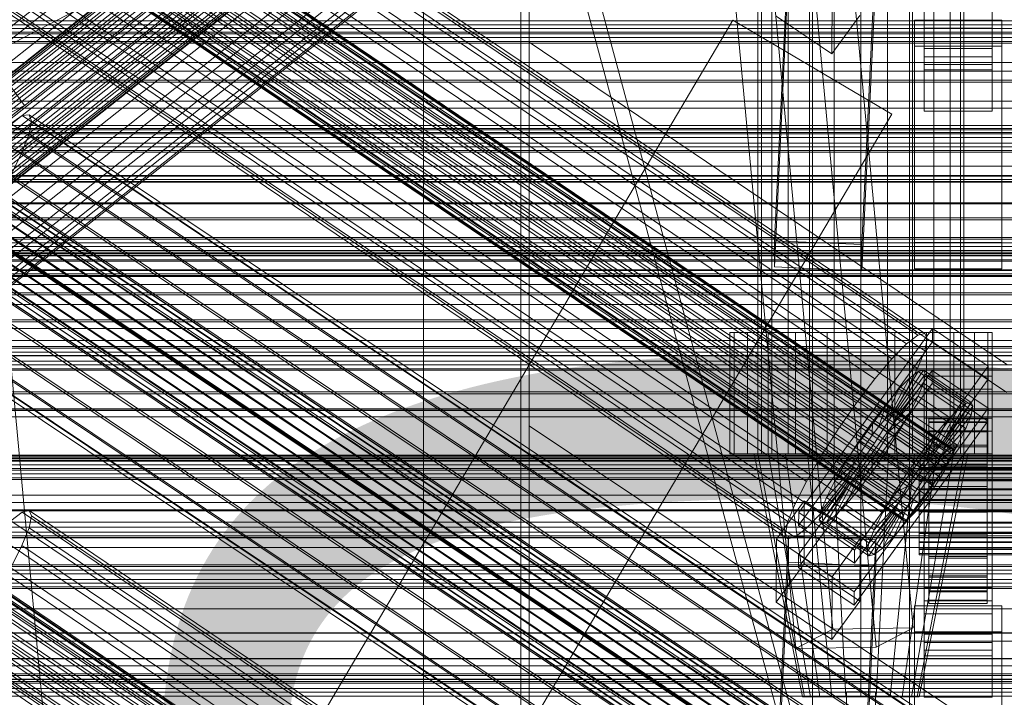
# Model space of a CAD drawing. Header units: millimetres. Extents: x -4738 to 65662, y -68080 to 6847.
# Tile 317 of 656: x -333 to -130, y -33640 to -33501. Entities that reach past the tile are written whole.
import ezdxf

# ---------------------------------------------------------------- set-up
doc = ezdxf.new("R2010")
doc.units = ezdxf.units.MM
for name, color, linetype, lineweight in [('COTAS_O', 1, 'Continuous', 0), ('COTAS_P', 1, 'Continuous', 0), ('frontal_briquetadora', 7, 'Continuous', 0), ('frontal_C01', 7, 'Continuous', 0), ('frontal_C01-mix', 7, 'Continuous', 0), ('frontal_C02', 7, 'Continuous', 0), ('frontal_C03', 7, 'Continuous', 0), ('frontal_C10', 7, 'Continuous', 0), ('frontal_dosificador', 7, 'Continuous', 0), ('frontal_mezcladora', 7, 'Continuous', 0), ('frontal_secador', 7, 'Continuous', 0), ('frontal_tolva', 7, 'Continuous', 0)]:
    doc.layers.add(name, color=color, linetype=linetype, lineweight=lineweight)
doc.dimstyles.new('R19_100', dxfattribs={"dimtxt": 250, "dimasz": 150, "dimexe": 150, "dimexo": 80, "dimgap": 100, "dimtad": 1, "dimtih": 1, "dimtoh": 1, "dimdsep": 46, "dimcen": 0.09, "dimadec": 0, "dimazin": 0, "dimtfac": 1, "dimtdec": 4, "dimtofl": 0, "dimtmove": 0, "dimatfit": 3, "dimfxl": 1, "dimtolj": 1, "dimtzin": 0, "dimarcsym": 0})

# ---------------------------------------------------------------- blocks, each defined once
blk = doc.blocks.new('DIM_R30_48')
at = {"layer": 'COTAS_O'}
for p, q in [((-1725, -33700), (-1575, -33655)), ((1725, -33700), (1575, -33655)), ((-1725, -34400), (-1725, -33700)), ((-1725, -33700), (1725, -33700)), ((-1725, -33700), (-1575, -33745)), ((1725, -33700), (1575, -33745)), ((1725, -34400), (1725, -33700))]:
    blk.add_line(p, q, dxfattribs=at)
blk.add_text('3450 O', height=250, dxfattribs=at).set_placement((0, -33600))
blk = doc.blocks.new('DIM_R30_49')
at = {"layer": 'COTAS_P'}
for p, q in [((-150, -32300), (550, -32300)), ((550, -32300), (505, -32450)), ((550, -34900), (550, -32300)), ((550, -32300), (595, -32450)), ((550, -34900), (505, -34750)), ((550, -34900), (595, -34750)), ((-150, -34900), (550, -34900))]:
    blk.add_line(p, q, dxfattribs=at)
blk.add_text('2600 P', height=250, rotation=90, dxfattribs=at).set_placement((450, -33600))
blk = doc.blocks.new('DIM_R30_51')
at = {"layer": 'COTAS_O'}
for p, q in [((-650, -33700), (50, -33700)), ((50, -33700), (5, -33850)), ((50, -34900), (50, -33700)), ((50, -33700), (95, -33850)), ((50, -34900), (5, -34750)), ((50, -34900), (95, -34750)), ((-650, -34900), (50, -34900))]:
    blk.add_line(p, q, dxfattribs=at)
blk.add_text('1200 O', height=250, rotation=90, dxfattribs=at).set_placement((-50, -34300))

msp = doc.modelspace()

# ---------------------------------------------------------------- linework, layer by layer
at = {"layer": 'frontal_briquetadora'}
for p, q in [((-170, -33670), (-305, -33170)), ((-167, -33670), (-302, -33170))]:
    msp.add_line(p, q, dxfattribs=at)
at = {"layer": 'frontal_C01'}
for p, q in [((-250, -33373.251), (-250, -35948.844)), ((-250, -35953.656), (-250, -33378.064)), ((-228.298, -33384.669), (-228.298, -33505.257)), ((-228.298, -33511.037), (-228.298, -33390.45)), ((-332.629, -33441.236), (-148.32, -33565.571)), ((-331.181, -33440.887), (-146.872, -33565.222)), ((-330.692, -33441.977), (-146.383, -33566.311)), ((-334.938, -33443.001), (-150.629, -33567.336)), ((-331.197, -33444.432), (-146.887, -33568.766)), ((-357.415, -33446.411), (-143.617, -33590.639)), ((-356.348, -33445.327), (-142.549, -33589.555)), ((-355.53, -33444.701), (-141.731, -33588.929)), ((-355.022, -33445.833), (-141.224, -33590.062)), ((-355.017, -33444.577), (-141.218, -33588.806)), ((-354.844, -33444.964), (-141.045, -33589.192)), ((-337.95, -33446.062), (-153.641, -33570.396)), ((-358.659, -33447.88), (-144.861, -33592.109)), ((-355.541, -33447.128), (-141.742, -33591.356)), ((-332.659, -33448.085), (-148.35, -33572.419)), ((-146.196, -33593.863), (-359.995, -33449.635)), ((-356.363, -33448.758), (-142.565, -33592.987)), ((-341.461, -33450.209), (-157.152, -33574.543)), ((-361.332, -33451.554), (-147.533, -33595.783)), ((-358.68, -33452.568), (-144.881, -33596.796)), ((-357.434, -33450.614), (-143.635, -33594.842)), ((-362.578, -33453.509), (-148.779, -33597.737)), ((-360.017, -33454.488), (-146.218, -33598.716)), ((-334.981, -33452.686), (-150.672, -33577.021)), ((-363.648, -33455.364), (-149.85, -33599.593)), ((-361.352, -33456.242), (-147.554, -33600.47)), ((-160.922, -33579.494), (-345.231, -33455.16)), ((-147, -33456.107), (-147, -33502.329)), ((-133, -33502.329), (-133, -33456.107)), ((-364.989, -33458.289), (-151.191, -33602.517)), ((-364.471, -33456.995), (-150.672, -33601.223)), ((-362.596, -33457.712), (-148.798, -33601.94)), ((-338.003, -33457.923), (-153.694, -33582.258)), ((-365.168, -33459.159), (-151.369, -33603.387)), ((-364.995, -33459.545), (-151.196, -33603.773)), ((-364.482, -33459.421), (-150.683, -33603.65)), ((-363.664, -33458.796), (-149.865, -33603.024)), ((-349.002, -33460.578), (-164.693, -33584.912)), ((-147, -33508.261), (-147, -33462.038)), ((-133, -33462.038), (-133, -33508.261)), ((-341.52, -33463.438), (-157.211, -33587.773)), ((-147, -33464.735), (-147, -33510.957)), ((-133, -33510.957), (-133, -33464.735)), ((-352.519, -33466.093), (-168.21, -33590.428)), ((-345.291, -33468.856), (-160.982, -33593.191)), ((-355.541, -33471.33), (-171.232, -33595.665)), ((-349.061, -33473.807), (-164.752, -33598.142)), ((-357.863, -33475.931), (-173.554, -33600.266)), ((-352.572, -33477.954), (-168.263, -33602.289)), ((-359.326, -33479.584), (-175.016, -33603.919)), ((-359.83, -33482.039), (-175.521, -33606.374)), ((-357.893, -33482.78), (-173.584, -33607.114)), ((-355.584, -33481.015), (-171.275, -33605.349)), ((-359.341, -33483.129), (-175.032, -33607.464)), ((-177.811, -33546.112), (-174.943, -33486.323)), ((-156.962, -33487.123), (-159.83, -33546.911)), ((-177.811, -33551.505), (-174.943, -33491.716)), ((-159.83, -33552.305), (-156.962, -33492.516)), ((-165.983, -33507.645), (-165.926, -33494.703)), ((-147, -33509.84), (-147, -33496.898)), ((-147, -33506.528), (-147, -33496.898)), ((-133, -33496.898), (-133, -33509.84)), ((-133, -33496.898), (-133, -33506.528)), ((-177.451, -33499.909), (-165.983, -33507.645)), ((-165.983, -33507.645), (-160.247, -33499.759)), ((-149, -33506.065), (-149, -33500.673)), ((-149, -33500.673), (-131, -33500.673)), ((-149, -33546.51), (-149, -33500.673)), ((-147, -33499.633), (-147, -33502.329)), ((-133, -33502.329), (-133, -33499.633)), ((-131, -33500.673), (-131, -33506.065)), ((-131, -33500.673), (-131, -33546.51)), ((-147, -33502.329), (-133, -33502.329)), ((-130, -33571.569), (-228.298, -33505.257)), ((-228.298, -33505.257), (-228.298, -33666.04)), ((-228.298, -33505.257), (-228.298, -33511.037)), ((-131, -33506.065), (-149, -33506.065)), ((-149, -33551.903), (-149, -33506.065)), ((-133, -33506.528), (-147, -33506.528)), ((-147, -33506.528), (-147, -33519.47)), ((-133, -33519.47), (-133, -33506.528)), ((-131, -33551.903), (-131, -33506.065)), ((-133, -33508.261), (-147, -33508.261)), ((-147, -33508.261), (-147, -33510.957)), ((-133, -33510.957), (-133, -33508.261)), ((-228.298, -33671.821), (-228.298, -33511.037)), ((-228.298, -33511.037), (-130, -33577.349)), ((-133, -33509.84), (-147, -33509.84)), ((-147, -33509.84), (-147, -33519.47)), ((-147, -33510.957), (-133, -33510.957)), ((-133, -33519.47), (-133, -33509.84)), ((-147, -33519.47), (-133, -33519.47)), ((-425, -33541.395), (425, -33541.395)), ((-159.83, -33546.911), (-177.811, -33546.112)), ((-177.811, -33546.112), (-177.811, -33551.505)), ((-159.83, -33552.305), (-159.83, -33546.911)), ((-131, -33546.51), (-149, -33546.51)), ((-149, -33546.51), (-149, -33551.903)), ((-131, -33551.903), (-131, -33546.51)), ((-177.811, -33551.505), (-159.83, -33552.305)), ((-149, -33551.903), (-131, -33551.903)), ((425, -33552.951), (-425, -33552.951)), ((425, -33555.092), (-425, -33555.092)), ((-172.809, -33602.054), (-145.277, -33564.2)), ((-150.629, -33567.336), (-148.32, -33565.571)), ((-148.32, -33565.571), (-146.872, -33565.222)), ((-146.872, -33565.222), (-146.383, -33566.311)), ((-145.289, -33566.896), (-145.277, -33564.2)), ((-145.277, -33564.2), (-133.809, -33571.936)), ((-425, -33566.647), (425, -33566.647)), ((-145.289, -33566.896), (-172.821, -33604.751)), ((-153.641, -33570.396), (-150.629, -33567.336)), ((-146.383, -33566.311), (-146.887, -33568.766)), ((-133.821, -33574.633), (-145.289, -33566.896)), ((-146.887, -33568.766), (-148.35, -33572.419)), ((-133.809, -33571.936), (-161.341, -33609.791)), ((-157.152, -33574.543), (-153.641, -33570.396)), ((-133.809, -33571.936), (-133.821, -33574.633)), ((-172.847, -33610.682), (-145.315, -33572.828)), ((-153.199, -33581.193), (-148.226, -33573.015)), ((-152.686, -33581.069), (-147.143, -33572.754)), ((-152.513, -33581.455), (-146.777, -33573.569)), ((-148.35, -33572.419), (-150.672, -33577.021)), ((-148.226, -33573.015), (-149.953, -33574.336)), ((-147.143, -33572.754), (-148.226, -33573.015)), ((-148.226, -33573.015), (-138.396, -33579.646)), ((-147.155, -33575.406), (-146.777, -33573.569)), ((-147.143, -33572.754), (-137.313, -33579.385)), ((-146.777, -33573.569), (-147.143, -33572.754)), ((-147, -33576.695), (-147, -33573.998)), ((-147, -33573.998), (-133, -33573.998)), ((-147, -33620.221), (-147, -33573.998)), ((-146.777, -33573.569), (-136.948, -33580.2)), ((-145.327, -33575.524), (-145.315, -33572.828)), ((-145.315, -33572.828), (-133.847, -33580.564)), ((-133, -33573.998), (-133, -33576.695)), ((-133, -33573.998), (-133, -33620.221)), ((-145.327, -33575.524), (-172.859, -33613.378)), ((-161.353, -33612.487), (-133.821, -33574.633)), ((-160.922, -33579.494), (-157.152, -33574.543)), ((-154.017, -33581.818), (-149.953, -33574.336)), ((-152.692, -33582.325), (-147.155, -33575.406)), ((-149.953, -33574.336), (-152.207, -33576.625)), ((-149.953, -33574.336), (-140.123, -33580.967)), ((-148.249, -33578.138), (-147.155, -33575.406)), ((-147.155, -33575.406), (-137.325, -33582.037)), ((-133.859, -33583.26), (-145.327, -33575.524)), ((-155.085, -33582.903), (-152.207, -33576.625)), ((-152.207, -33576.625), (-154.833, -33579.727)), ((-150.672, -33577.021), (-153.694, -33582.258)), ((-153.21, -33583.62), (-148.249, -33578.138)), ((-152.207, -33576.625), (-142.377, -33583.256)), ((-149.985, -33581.58), (-148.249, -33578.138)), ((-148.249, -33578.138), (-138.419, -33584.769)), ((-133, -33576.695), (-147, -33576.695)), ((-147, -33576.695), (-147, -33622.917)), ((-133, -33622.917), (-133, -33576.695)), ((-164.693, -33584.912), (-160.922, -33579.494)), ((-154.833, -33579.727), (-157.653, -33583.43)), ((-156.329, -33584.372), (-154.833, -33579.727)), ((-154.833, -33579.727), (-145.003, -33586.358)), ((-138.396, -33579.646), (-143.369, -33587.824)), ((-137.313, -33579.385), (-142.856, -33587.7)), ((-136.948, -33580.2), (-142.683, -33588.087)), ((-140.123, -33580.967), (-138.396, -33579.646)), ((-138.396, -33579.646), (-137.313, -33579.385)), ((-136.948, -33580.2), (-137.325, -33582.037)), ((-137.313, -33579.385), (-136.948, -33580.2)), ((-133.847, -33580.564), (-161.379, -33618.419)), ((-153.694, -33582.258), (-157.211, -33587.773)), ((-155.085, -33582.903), (-154.017, -33581.818)), ((-154.033, -33585.25), (-149.985, -33581.58)), ((-154.017, -33581.818), (-153.199, -33581.193)), ((-144.188, -33588.45), (-154.017, -33581.818)), ((-153.199, -33581.193), (-152.686, -33581.069)), ((-143.369, -33587.824), (-153.199, -33581.193)), ((-152.513, -33581.455), (-152.692, -33582.325)), ((-142.856, -33587.7), (-152.686, -33581.069)), ((-152.686, -33581.069), (-152.513, -33581.455)), ((-142.683, -33588.087), (-152.513, -33581.455)), ((-152.246, -33585.497), (-149.985, -33581.58)), ((-149.985, -33581.58), (-140.156, -33588.211)), ((-140.123, -33580.967), (-144.188, -33588.45)), ((-137.325, -33582.037), (-142.862, -33588.956)), ((-142.377, -33583.256), (-140.123, -33580.967)), ((-137.325, -33582.037), (-138.419, -33584.769)), ((-133.847, -33580.564), (-133.859, -33583.26)), ((-161.391, -33621.115), (-133.859, -33583.26)), ((-157.653, -33583.43), (-160.474, -33587.483)), ((-157.653, -33583.43), (-157.665, -33586.127)), ((-147.823, -33590.062), (-157.653, -33583.43)), ((-156.329, -33584.372), (-155.085, -33582.903)), ((-145.255, -33589.534), (-155.085, -33582.903)), ((-153.21, -33583.62), (-154.033, -33585.25)), ((-152.692, -33582.325), (-153.21, -33583.62)), ((-143.38, -33590.251), (-153.21, -33583.62)), ((-142.862, -33588.956), (-152.692, -33582.325)), ((-147, -33585.322), (-147, -33582.626)), ((-147, -33582.626), (-133, -33582.626)), ((-147, -33628.849), (-147, -33582.626)), ((-146, -33592.809), (-146, -33582.81)), ((-146, -33582.81), (-146, -33583.402)), ((-146, -33582.81), (-134, -33582.81)), ((-146, -33583.512), (-146, -33582.81)), ((-146, -33593.09), (-146, -33583.402)), ((-146, -33583.402), (-146, -33585.249)), ((-146, -33583.402), (-134, -33583.402)), ((-146, -33593.142), (-146, -33583.512)), ((-146, -33583.512), (-134, -33583.512)), ((-146, -33585.462), (-146, -33583.512)), ((-142.377, -33583.256), (-145.255, -33589.534)), ((-145.003, -33586.358), (-142.377, -33583.256)), ((-134, -33583.402), (-134, -33582.81)), ((-134, -33582.81), (-134, -33592.809)), ((-134, -33582.81), (-134, -33583.512)), ((-134, -33585.249), (-134, -33583.402)), ((-134, -33583.402), (-134, -33593.09)), ((-134, -33583.512), (-134, -33593.142)), ((-134, -33583.512), (-134, -33585.462)), ((-133, -33582.626), (-133, -33585.322)), ((-133, -33582.626), (-133, -33628.849)), ((-168.21, -33590.428), (-164.693, -33584.912)), ((-159.001, -33588.046), (-157.665, -33586.127)), ((-157.665, -33586.127), (-156.329, -33584.372)), ((-157.665, -33586.127), (-147.835, -33592.758)), ((-146.499, -33591.003), (-156.329, -33584.372)), ((-154.033, -33585.25), (-155.103, -33587.106)), ((-155.103, -33587.106), (-152.246, -33585.497)), ((-154.877, -33589.623), (-152.246, -33585.497)), ((-144.203, -33591.881), (-154.033, -33585.25)), ((-152.246, -33585.497), (-142.416, -33592.129)), ((-147.823, -33590.062), (-145.003, -33586.358)), ((-133, -33585.322), (-147, -33585.322)), ((-147, -33585.322), (-147, -33631.545)), ((-145.003, -33586.358), (-146.499, -33591.003)), ((-146, -33593.965), (-146, -33585.249)), ((-146, -33585.249), (-146, -33588.224)), ((-146, -33585.249), (-134, -33585.249)), ((-146, -33594.065), (-146, -33585.462)), ((-146, -33585.462), (-134, -33585.462)), ((-146, -33588.525), (-146, -33585.462)), ((-138.419, -33584.769), (-143.38, -33590.251)), ((-138.419, -33584.769), (-140.156, -33588.211)), ((-134, -33588.224), (-134, -33585.249)), ((-134, -33585.249), (-134, -33593.965)), ((-134, -33585.462), (-134, -33594.065)), ((-134, -33585.462), (-134, -33588.525)), ((-133, -33631.545), (-133, -33585.322)), ((-160.474, -33587.483), (-163.105, -33591.609)), ((-157.211, -33587.773), (-160.982, -33593.191)), ((-159.001, -33588.046), (-160.474, -33587.483)), ((-160.474, -33587.483), (-150.644, -33594.114)), ((-160.247, -33590.001), (-159.001, -33588.046)), ((-149.171, -33594.677), (-159.001, -33588.046)), ((-155.103, -33587.106), (-156.35, -33589.06)), ((-145.274, -33593.737), (-155.103, -33587.106)), ((-146, -33595.374), (-146, -33588.224)), ((-146, -33588.224), (-146, -33592.125)), ((-146, -33588.224), (-134, -33588.224)), ((-140.156, -33588.211), (-144.203, -33591.881)), ((-143.369, -33587.824), (-144.188, -33588.45)), ((-142.856, -33587.7), (-143.369, -33587.824)), ((-142.862, -33588.956), (-142.683, -33588.087)), ((-142.683, -33588.087), (-142.856, -33587.7)), ((-140.156, -33588.211), (-142.416, -33592.129)), ((-134, -33592.125), (-134, -33588.224)), ((-134, -33588.224), (-134, -33595.374)), ((-160.247, -33590.001), (-163.105, -33591.609)), ((-161.318, -33591.856), (-160.247, -33590.001)), ((-150.417, -33596.632), (-160.247, -33590.001)), ((-157.698, -33593.676), (-154.877, -33589.623)), ((-156.35, -33589.06), (-157.686, -33590.98)), ((-156.35, -33589.06), (-154.877, -33589.623)), ((-146.52, -33595.691), (-156.35, -33589.06)), ((-154.877, -33589.623), (-145.047, -33596.254)), ((-150.644, -33594.114), (-147.823, -33590.062)), ((-147.835, -33592.758), (-147.823, -33590.062)), ((-145.255, -33589.534), (-146.499, -33591.003)), ((-146, -33595.516), (-146, -33588.525)), ((-146, -33588.525), (-134, -33588.525)), ((-146, -33592.493), (-146, -33588.525)), ((-144.188, -33588.45), (-145.255, -33589.534)), ((-144.203, -33591.881), (-143.38, -33590.251)), ((-143.617, -33590.639), (-142.549, -33589.555)), ((-143.38, -33590.251), (-142.862, -33588.956)), ((-142.549, -33589.555), (-141.731, -33588.929)), ((-141.224, -33590.062), (-141.742, -33591.356)), ((-141.731, -33588.929), (-141.218, -33588.806)), ((-141.045, -33589.192), (-141.224, -33590.062)), ((-141.218, -33588.806), (-141.045, -33589.192)), ((-134, -33588.525), (-134, -33595.516)), ((-134, -33588.525), (-134, -33592.493)), ((-171.232, -33595.665), (-168.21, -33590.428)), ((-163.105, -33591.609), (-165.365, -33595.526)), ((-161.318, -33591.856), (-165.365, -33595.526)), ((-163.105, -33591.609), (-153.275, -33598.24)), ((-162.14, -33593.487), (-161.318, -33591.856)), ((-151.488, -33598.487), (-161.318, -33591.856)), ((-157.686, -33590.98), (-159.022, -33592.734)), ((-157.686, -33590.98), (-157.698, -33593.676)), ((-147.856, -33597.611), (-157.686, -33590.98)), ((-146.499, -33591.003), (-147.835, -33592.758)), ((-146.196, -33593.863), (-144.861, -33592.109)), ((-146, -33597.222), (-146, -33592.125)), ((-146, -33592.125), (-146, -33596.686)), ((-146, -33592.125), (-134, -33592.125)), ((-145.274, -33593.737), (-144.203, -33591.881)), ((-142.416, -33592.129), (-145.274, -33593.737)), ((-142.416, -33592.129), (-145.047, -33596.254)), ((-144.861, -33592.109), (-143.617, -33590.639)), ((-141.742, -33591.356), (-142.565, -33592.987)), ((-134, -33596.686), (-134, -33592.125)), ((-134, -33592.125), (-134, -33597.222)), ((-162.14, -33593.487), (-167.102, -33598.968)), ((-160.982, -33593.191), (-164.752, -33598.142)), ((-160.266, -33594.203), (-163.144, -33600.482)), ((-162.659, -33594.781), (-162.14, -33593.487)), ((-152.311, -33600.118), (-162.14, -33593.487)), ((-160.266, -33594.203), (-161.333, -33595.288)), ((-159.022, -33592.734), (-160.518, -33597.379)), ((-160.518, -33597.379), (-157.698, -33593.676)), ((-159.022, -33592.734), (-160.266, -33594.203)), ((-150.436, -33600.835), (-160.266, -33594.203)), ((-149.192, -33599.365), (-159.022, -33592.734)), ((-157.698, -33593.676), (-147.868, -33600.307)), ((-153.275, -33598.24), (-150.644, -33594.114)), ((-150.644, -33594.114), (-149.171, -33594.677)), ((-147.835, -33592.758), (-149.171, -33594.677)), ((-148, -33593.142), (-148, -33592.809)), ((-148, -33592.809), (-148, -33593.09)), ((-148, -33592.809), (148, -33592.809)), ((-148, -33593.09), (-148, -33593.965)), ((-148, -33593.09), (148, -33593.09)), ((-148, -33594.065), (-148, -33593.142)), ((-148, -33593.142), (148, -33593.142)), ((-148, -33593.965), (-148, -33595.374)), ((-148, -33593.965), (148, -33593.965)), ((-148, -33595.516), (-148, -33594.065)), ((-148, -33594.065), (148, -33594.065)), ((-147.533, -33595.783), (-146.196, -33593.863)), ((-146.52, -33595.691), (-145.274, -33593.737)), ((-146, -33597.396), (-146, -33592.493)), ((-146, -33592.493), (-134, -33592.493)), ((-146, -33597.097), (-146, -33592.493)), ((-146, -33593.09), (-146, -33592.809)), ((-134, -33592.809), (-146, -33592.809)), ((-146, -33592.809), (-146, -33593.142)), ((-146, -33593.965), (-146, -33593.09)), ((-134, -33593.09), (-146, -33593.09)), ((-134, -33593.142), (-146, -33593.142)), ((-146, -33593.142), (-146, -33594.065)), ((-146, -33595.374), (-146, -33593.965)), ((-134, -33593.965), (-146, -33593.965)), ((-134, -33594.065), (-146, -33594.065)), ((-146, -33594.065), (-146, -33595.516)), ((-142.565, -33592.987), (-143.635, -33594.842)), ((-134, -33592.493), (-134, -33597.396)), ((-134, -33592.493), (-134, -33597.097)), ((-134, -33592.809), (-134, -33593.09)), ((-134, -33593.142), (-134, -33592.809)), ((-134, -33593.09), (-134, -33593.965)), ((-134, -33594.065), (-134, -33593.142)), ((-134, -33593.965), (-134, -33595.374)), ((-134, -33595.516), (-134, -33594.065)), ((-173.554, -33600.266), (-171.232, -33595.665)), ((-162.837, -33595.651), (-168.573, -33603.537)), ((-162.664, -33596.037), (-168.208, -33604.352)), ((-162.659, -33594.781), (-168.196, -33601.701)), ((-162.151, -33595.913), (-167.125, -33604.091)), ((-165.365, -33595.526), (-167.102, -33598.968)), ((-161.333, -33595.288), (-165.397, -33602.771)), ((-165.365, -33595.526), (-155.535, -33602.157)), ((-162.837, -33595.651), (-162.659, -33594.781)), ((-162.664, -33596.037), (-162.837, -33595.651)), ((-153.008, -33602.282), (-162.837, -33595.651)), ((-162.151, -33595.913), (-162.664, -33596.037)), ((-152.835, -33602.668), (-162.664, -33596.037)), ((-152.829, -33601.412), (-162.659, -33594.781)), ((-161.333, -33595.288), (-162.151, -33595.913)), ((-152.321, -33602.544), (-162.151, -33595.913)), ((-151.503, -33601.919), (-161.333, -33595.288)), ((-149.171, -33594.677), (-150.417, -33596.632)), ((-148.779, -33597.737), (-147.533, -33595.783)), ((-148, -33595.374), (-148, -33597.222)), ((-148, -33595.374), (148, -33595.374)), ((-148, -33597.396), (-148, -33595.516)), ((-148, -33595.516), (148, -33595.516)), ((-145.047, -33596.254), (-147.868, -33600.307)), ((-147.856, -33597.611), (-146.52, -33595.691)), ((-145.047, -33596.254), (-146.52, -33595.691)), ((-146, -33597.222), (-146, -33595.374)), ((-134, -33595.374), (-146, -33595.374)), ((-134, -33595.516), (-146, -33595.516)), ((-146, -33595.516), (-146, -33597.396)), ((-143.635, -33594.842), (-144.881, -33596.796)), ((-134, -33595.374), (-134, -33597.222)), ((-134, -33597.396), (-134, -33595.516)), ((-450, -33598.471), (450, -33598.471)), ((-164.752, -33598.142), (-168.263, -33602.289)), ((-163.144, -33600.482), (-160.518, -33597.379)), ((-160.518, -33597.379), (-150.688, -33604.011)), ((-155.535, -33602.157), (-153.275, -33598.24)), ((-155.535, -33602.157), (-151.488, -33598.487)), ((-153.275, -33598.24), (-150.417, -33596.632)), ((-151.488, -33598.487), (-152.311, -33600.118)), ((-150.417, -33596.632), (-151.488, -33598.487)), ((-149.85, -33599.593), (-148.779, -33597.737)), ((-149.192, -33599.365), (-147.856, -33597.611)), ((-148, -33597.222), (-148, -33599.382)), ((-148, -33597.222), (148, -33597.222)), ((-148, -33599.577), (-148, -33597.396)), ((-148, -33597.396), (148, -33597.396)), ((-147.868, -33600.307), (-147.856, -33597.611)), ((-144.881, -33596.796), (-146.218, -33598.716)), ((-146, -33596.686), (-146, -33599.382)), ((-134, -33596.686), (-146, -33596.686)), ((-146, -33596.686), (-146, -33601.596)), ((-146, -33599.577), (-146, -33597.097)), ((-146, -33597.097), (-134, -33597.097)), ((-146, -33602.021), (-146, -33597.097)), ((-146, -33599.382), (-146, -33597.222)), ((-134, -33597.222), (-146, -33597.222)), ((-134, -33597.396), (-146, -33597.396)), ((-146, -33597.396), (-146, -33599.577)), ((-134, -33599.382), (-134, -33596.686)), ((-134, -33601.596), (-134, -33596.686)), ((-134, -33597.097), (-134, -33599.577)), ((-134, -33597.097), (-134, -33602.021)), ((-134, -33597.222), (-134, -33599.382)), ((-134, -33599.577), (-134, -33597.396)), ((-177.394, -33607.555), (-171.658, -33599.668)), ((-175.016, -33603.919), (-173.554, -33600.266)), ((-171.715, -33612.61), (-171.658, -33599.668)), ((-171.658, -33599.668), (-160.19, -33607.405)), ((-167.102, -33598.968), (-168.196, -33601.701)), ((-167.102, -33598.968), (-157.272, -33605.6)), ((-165.397, -33602.771), (-163.144, -33600.482)), ((-163.144, -33600.482), (-153.314, -33607.113)), ((-157.272, -33605.6), (-152.311, -33600.118)), ((-152.311, -33600.118), (-152.829, -33601.412)), ((-150.688, -33604.011), (-149.192, -33599.365)), ((-147.868, -33600.307), (-150.688, -33604.011)), ((-150.672, -33601.223), (-149.85, -33599.593)), ((-150.436, -33600.835), (-149.192, -33599.365)), ((-147.554, -33600.47), (-148.798, -33601.94)), ((-148, -33599.382), (-148, -33601.708)), ((148, -33599.382), (-148, -33599.382)), ((-148, -33601.909), (-148, -33599.577)), ((-148, -33599.577), (148, -33599.577)), ((-146.218, -33598.716), (-147.554, -33600.47)), ((-146, -33599.382), (-134, -33599.382)), ((-146, -33601.708), (-146, -33599.382)), ((-134, -33599.577), (-146, -33599.577)), ((-146, -33599.577), (-146, -33601.909)), ((-134, -33599.382), (-134, -33601.708)), ((-134, -33601.909), (-134, -33599.577)), ((-332.629, -33602.02), (-334.938, -33603.785)), ((-331.181, -33601.67), (-332.629, -33602.02)), ((-332.629, -33602.02), (-148.32, -33726.355)), ((-330.692, -33602.76), (-331.181, -33601.67)), ((-331.181, -33601.67), (-146.872, -33726.005)), ((-172.809, -33602.054), (-172.821, -33604.751)), ((-161.341, -33609.791), (-172.809, -33602.054)), ((-168.263, -33602.289), (-171.275, -33605.349)), ((-168.196, -33601.701), (-168.573, -33603.537)), ((-168.196, -33601.701), (-158.366, -33608.332)), ((-158.743, -33610.168), (-153.008, -33602.282)), ((-158.366, -33608.332), (-152.829, -33601.412)), ((-157.295, -33610.722), (-152.321, -33602.544)), ((-157.272, -33605.6), (-155.535, -33602.157)), ((-155.567, -33609.402), (-151.503, -33601.919)), ((-153.314, -33607.113), (-150.436, -33600.835)), ((-152.829, -33601.412), (-153.008, -33602.282)), ((-153.008, -33602.282), (-152.835, -33602.668)), ((-152.835, -33602.668), (-152.321, -33602.544)), ((-152.321, -33602.544), (-151.503, -33601.919)), ((-151.503, -33601.919), (-150.436, -33600.835)), ((-151.369, -33603.387), (-151.191, -33602.517)), ((-151.191, -33602.517), (-150.672, -33601.223)), ((-148.798, -33601.94), (-149.865, -33603.024)), ((-148, -33601.708), (-148, -33604.041)), ((-148, -33601.708), (148, -33601.708)), ((-148, -33604.235), (-148, -33601.909)), ((-148, -33601.909), (148, -33601.909)), ((-146, -33601.708), (-146, -33601.596)), ((-146, -33601.596), (-146, -33606.52)), ((-146, -33601.596), (-134, -33601.596)), ((-146, -33604.041), (-146, -33601.708)), ((-134, -33601.708), (-146, -33601.708)), ((-146, -33601.909), (-146, -33602.021)), ((-134, -33601.909), (-146, -33601.909)), ((-146, -33601.909), (-146, -33604.235)), ((-146, -33602.021), (-134, -33602.021)), ((-146, -33606.931), (-146, -33602.021)), ((-134, -33606.52), (-134, -33601.596)), ((-134, -33601.596), (-134, -33601.708)), ((-134, -33601.708), (-134, -33604.041)), ((-134, -33602.021), (-134, -33601.909)), ((-134, -33604.235), (-134, -33601.909)), ((-134, -33602.021), (-134, -33606.931)), ((-334.938, -33603.785), (-150.629, -33728.12)), ((-331.197, -33605.215), (-330.692, -33602.76)), ((-330.692, -33602.76), (-146.383, -33727.095)), ((-175.521, -33606.374), (-175.016, -33603.919)), ((-168.573, -33603.537), (-168.208, -33604.352)), ((-168.573, -33603.537), (-158.743, -33610.168)), ((-168.208, -33604.352), (-167.125, -33604.091)), ((-168.208, -33604.352), (-158.378, -33610.984)), ((-167.125, -33604.091), (-165.397, -33602.771)), ((-167.125, -33604.091), (-157.295, -33610.722)), ((-165.397, -33602.771), (-155.567, -33609.402)), ((-158.378, -33610.984), (-152.835, -33602.668)), ((-150.688, -33604.011), (-153.314, -33607.113)), ((-151.196, -33603.773), (-151.369, -33603.387)), ((-150.683, -33603.65), (-151.196, -33603.773)), ((-149.865, -33603.024), (-150.683, -33603.65)), ((-148, -33604.041), (-148, -33606.221)), ((-148, -33604.041), (148, -33604.041)), ((-148, -33606.396), (-148, -33604.235)), ((-148, -33604.235), (148, -33604.235)), ((-146, -33606.221), (-146, -33604.041)), ((-146, -33604.041), (-146, -33606.52)), ((-134, -33604.041), (-146, -33604.041)), ((-146, -33604.235), (-146, -33606.931)), ((-134, -33604.235), (-146, -33604.235)), ((-146, -33604.235), (-146, -33606.396)), ((-134, -33606.52), (-134, -33604.041)), ((-134, -33604.041), (-134, -33606.221)), ((-134, -33606.931), (-134, -33604.235)), ((-134, -33606.396), (-134, -33604.235)), ((-356.348, -33606.11), (-142.549, -33750.338)), ((-355.53, -33605.485), (-141.731, -33749.713)), ((-355.022, -33606.617), (-141.224, -33750.845)), ((-355.017, -33605.361), (-141.218, -33749.589)), ((-354.844, -33605.747), (-141.045, -33749.975)), ((-332.659, -33608.868), (-331.197, -33605.215)), ((-331.197, -33605.215), (-146.887, -33729.55)), ((-175.032, -33607.464), (-175.521, -33606.374)), ((-171.275, -33605.349), (-173.584, -33607.114)), ((-172.821, -33604.751), (-161.353, -33612.487)), ((-158.366, -33608.332), (-157.272, -33605.6)), ((-148, -33606.221), (-148, -33608.101)), ((-148, -33606.221), (148, -33606.221)), ((-148, -33608.243), (-148, -33606.396)), ((-148, -33606.396), (148, -33606.396)), ((-146, -33608.101), (-146, -33606.221)), ((-146, -33606.221), (-146, -33611.124)), ((-134, -33606.221), (-146, -33606.221)), ((-146, -33606.396), (-146, -33611.492)), ((-134, -33606.396), (-146, -33606.396)), ((-146, -33606.396), (-146, -33608.243)), ((-146, -33606.52), (-146, -33611.124)), ((-146, -33606.52), (-134, -33606.52)), ((-134, -33611.124), (-134, -33606.221)), ((-134, -33606.221), (-134, -33608.101)), ((-134, -33611.492), (-134, -33606.396)), ((-134, -33608.243), (-134, -33606.396)), ((-134, -33611.124), (-134, -33606.52)), ((-357.415, -33607.194), (-143.617, -33751.423)), ((-355.541, -33607.911), (-141.742, -33752.14)), ((-337.95, -33606.845), (-153.641, -33731.18)), ((-177.811, -33666.699), (-174.943, -33606.911)), ((-177.394, -33607.555), (-177.451, -33620.496)), ((-165.926, -33615.291), (-177.394, -33607.555)), ((-173.584, -33607.114), (-175.032, -33607.464)), ((-174.943, -33612.304), (-174.943, -33606.911)), ((-174.943, -33606.911), (-156.962, -33607.71)), ((-160.19, -33607.405), (-165.926, -33615.291)), ((-160.19, -33607.405), (-160.247, -33620.346)), ((-156.962, -33607.71), (-159.83, -33667.499)), ((-158.743, -33610.168), (-158.366, -33608.332)), ((-156.962, -33607.71), (-156.962, -33613.104)), ((-153.314, -33607.113), (-155.567, -33609.402)), ((-148, -33608.101), (-148, -33609.552)), ((-148, -33608.101), (148, -33608.101)), ((-148, -33609.653), (-148, -33608.243)), ((-148, -33608.243), (148, -33608.243)), ((-146, -33606.931), (-134, -33606.931)), ((-146, -33611.492), (-146, -33606.931)), ((-146, -33609.552), (-146, -33608.101)), ((-146, -33608.101), (-146, -33615.092)), ((-134, -33608.101), (-146, -33608.101)), ((-146, -33608.243), (-146, -33615.393)), ((-134, -33608.243), (-146, -33608.243)), ((-146, -33608.243), (-146, -33609.653)), ((-134, -33606.931), (-134, -33611.492)), ((-134, -33615.092), (-134, -33608.101)), ((-134, -33608.101), (-134, -33609.552)), ((-134, -33615.393), (-134, -33608.243)), ((-134, -33609.653), (-134, -33608.243)), ((450, -33609.256), (-450, -33609.256)), ((-146.196, -33754.647), (-359.995, -33610.418)), ((-358.659, -33608.664), (-144.861, -33752.892)), ((-356.363, -33609.542), (-142.565, -33753.77)), ((-334.981, -33613.47), (-332.659, -33608.868)), ((-332.659, -33608.868), (-148.35, -33733.203)), ((-161.353, -33612.487), (-161.341, -33609.791)), ((-158.378, -33610.984), (-158.743, -33610.168)), ((-155.567, -33609.402), (-157.295, -33610.722)), ((-148, -33609.552), (-148, -33610.475)), ((-148, -33609.552), (148, -33609.552)), ((-148, -33610.527), (-148, -33609.653)), ((-148, -33609.653), (148, -33609.653)), ((-148, -33610.475), (-148, -33610.808)), ((-148, -33610.475), (148, -33610.475)), ((-148, -33610.808), (-148, -33610.527)), ((-148, -33610.527), (148, -33610.527)), ((-146, -33610.475), (-146, -33609.552)), ((-146, -33609.552), (-146, -33618.156)), ((-134, -33609.552), (-146, -33609.552)), ((-146, -33609.653), (-146, -33618.368)), ((-134, -33609.653), (-146, -33609.653)), ((-146, -33609.653), (-146, -33610.527)), ((-146, -33610.808), (-146, -33610.475)), ((-146, -33610.475), (-146, -33620.105)), ((-134, -33610.475), (-146, -33610.475)), ((-146, -33610.527), (-146, -33620.215)), ((-134, -33610.527), (-146, -33610.527)), ((-146, -33610.527), (-146, -33610.808)), ((-134, -33618.156), (-134, -33609.552)), ((-134, -33609.552), (-134, -33610.475)), ((-134, -33618.368), (-134, -33609.653)), ((-134, -33610.527), (-134, -33609.653)), ((-134, -33620.105), (-134, -33610.475)), ((-134, -33610.475), (-134, -33610.808)), ((-134, -33620.215), (-134, -33610.527)), ((-134, -33610.808), (-134, -33610.527)), ((-361.332, -33612.338), (-147.533, -33756.566)), ((-357.434, -33611.397), (-143.635, -33755.626)), ((-341.461, -33610.992), (-157.152, -33735.327)), ((-177.811, -33672.093), (-174.943, -33612.304)), ((-171.715, -33612.61), (-177.451, -33620.496)), ((-156.962, -33613.104), (-174.943, -33612.304)), ((-172.847, -33610.682), (-172.859, -33613.378)), ((-161.379, -33618.419), (-172.847, -33610.682)), ((-160.247, -33620.346), (-171.715, -33612.61)), ((-157.295, -33610.722), (-158.378, -33610.984)), ((-148, -33610.808), (148, -33610.808)), ((-146, -33610.808), (-146, -33620.807)), ((-134, -33610.808), (-146, -33610.808)), ((-146, -33611.124), (-146, -33615.092)), ((-146, -33611.124), (-134, -33611.124)), ((-146, -33611.492), (-134, -33611.492)), ((-146, -33615.393), (-146, -33611.492)), ((-134, -33620.807), (-134, -33610.808)), ((-134, -33615.092), (-134, -33611.124)), ((-134, -33611.492), (-134, -33615.393)), ((-362.578, -33614.292), (-148.779, -33758.52)), ((-358.68, -33613.352), (-144.881, -33757.58)), ((-334.981, -33613.47), (-150.672, -33737.804)), ((-172.859, -33613.378), (-161.391, -33621.115)), ((-159.83, -33672.892), (-156.962, -33613.104)), ((-363.648, -33616.148), (-149.85, -33760.376)), ((-360.017, -33615.271), (-146.218, -33759.5)), ((-160.922, -33740.278), (-345.231, -33615.943)), ((-165.983, -33628.233), (-165.926, -33615.291)), ((-146, -33615.092), (-146, -33618.156)), ((-146, -33615.092), (-134, -33615.092)), ((-146, -33615.393), (-134, -33615.393)), ((-146, -33618.368), (-146, -33615.393)), ((-134, -33618.156), (-134, -33615.092)), ((-134, -33615.393), (-134, -33618.368)), ((-364.471, -33617.778), (-150.672, -33762.007)), ((-362.596, -33618.495), (-148.798, -33762.723)), ((-361.352, -33617.026), (-147.554, -33761.254)), ((-338.003, -33618.707), (-153.694, -33743.041)), ((-161.391, -33621.115), (-161.379, -33618.419)), ((-147, -33630.428), (-147, -33617.486)), ((-147, -33617.486), (-133, -33617.486)), ((-147, -33627.116), (-147, -33617.486)), ((-146, -33618.156), (-146, -33620.105)), ((-146, -33618.156), (-134, -33618.156)), ((-146, -33618.368), (-134, -33618.368)), ((-146, -33620.215), (-146, -33618.368)), ((-134, -33620.105), (-134, -33618.156)), ((-134, -33618.368), (-134, -33620.215)), ((-133, -33617.486), (-133, -33630.428)), ((-133, -33617.486), (-133, -33627.116)), ((-177.451, -33620.496), (-165.983, -33628.233)), ((-165.983, -33628.233), (-160.247, -33620.346)), ((-133, -33620.221), (-147, -33620.221)), ((-147, -33620.221), (-147, -33622.917)), ((-146, -33620.105), (-146, -33620.807)), ((-146, -33620.105), (-134, -33620.105)), ((-146, -33620.215), (-134, -33620.215)), ((-146, -33620.807), (-146, -33620.215)), ((-134, -33620.807), (-134, -33620.105)), ((-134, -33620.215), (-134, -33620.807)), ((-133, -33622.917), (-133, -33620.221)), ((-349.002, -33621.361), (-164.693, -33745.696)), ((-149, -33626.653), (-149, -33621.261)), ((-149, -33621.261), (-131, -33621.261)), ((-149, -33667.098), (-149, -33621.261)), ((-146, -33620.807), (-134, -33620.807)), ((-131, -33621.261), (-131, -33626.653)), ((-131, -33621.261), (-131, -33667.098)), ((-341.52, -33624.222), (-157.211, -33748.557)), ((-147, -33622.917), (-133, -33622.917)), ((-352.519, -33626.876), (-168.21, -33751.211)), ((-131, -33626.653), (-149, -33626.653)), ((-149, -33672.49), (-149, -33626.653)), ((-131, -33672.49), (-131, -33626.653)), ((-133, -33627.116), (-147, -33627.116)), ((-147, -33627.116), (-147, -33640.057)), ((-133, -33628.849), (-147, -33628.849)), ((-147, -33628.849), (-147, -33631.545)), ((-133, -33640.057), (-133, -33627.116)), ((-133, -33631.545), (-133, -33628.849)), ((-345.291, -33629.64), (-160.982, -33753.975)), ((-133, -33630.428), (-147, -33630.428)), ((-147, -33630.428), (-147, -33640.057)), ((-133, -33640.057), (-133, -33630.428)), ((450, -33632.175), (-450, -33632.175)), ((-147, -33631.545), (-133, -33631.545)), ((-147, -33640.057), (-133, -33640.057))]:
    msp.add_line(p, q, dxfattribs=at)
at = {"layer": 'frontal_C01-mix'}
msp.add_line((-150, -33435), (-150, -33700), dxfattribs=at)
at = {"layer": 'frontal_C02'}
for p, q in [((-250, -32921.727), (-250, -35767.183)), ((-250, -35771.953), (-250, -32926.497)), ((-228.298, -33293.718), (-228.298, -33584.212)), ((-228.298, -33589.943), (-228.298, -33299.448)), ((-446.358, -33940.707), (-186.358, -33500.707)), ((-186.358, -33500.707), (-153.642, -33520.038)), ((430, -33517.372), (-430, -33517.372)), ((-450, -33518.848), (450, -33518.848)), ((-413.642, -33960.038), (-153.642, -33520.038)), ((-332.629, -33520.358), (-334.938, -33521.946)), ((-331.181, -33520.201), (-332.629, -33520.358)), ((-332.629, -33520.358), (-148.32, -33643.613)), ((-331.197, -33524.119), (-330.692, -33521.484)), ((-330.692, -33521.484), (-331.181, -33520.201)), ((-331.181, -33520.201), (-146.872, -33643.455)), ((-330.692, -33521.484), (-146.383, -33644.738)), ((430, -33522.372), (-430, -33522.372)), ((-334.938, -33521.946), (-150.629, -33645.201)), ((-356.348, -33524.607), (-142.549, -33667.583)), ((-355.53, -33524.045), (-141.731, -33667.02)), ((-355.022, -33525.377), (-141.224, -33668.353)), ((-355.017, -33523.989), (-141.218, -33666.964)), ((-354.844, -33524.443), (-141.045, -33667.419)), ((-337.95, -33524.855), (-153.641, -33648.11)), ((-332.659, -33527.929), (-331.197, -33524.119)), ((-331.197, -33524.119), (-146.887, -33647.374)), ((-358.659, -33527.067), (-144.861, -33670.042)), ((-357.415, -33525.638), (-143.617, -33668.613)), ((-355.541, -33526.727), (-141.742, -33669.702)), ((-146.196, -33671.772), (-359.995, -33528.796)), ((-356.363, -33528.401), (-142.565, -33671.376)), ((-341.461, -33528.888), (-157.152, -33652.142)), ((-334.981, -33532.652), (-332.659, -33527.929)), ((-332.659, -33527.929), (-148.35, -33651.184)), ((450, -33530.77), (-450, -33530.77)), ((-361.332, -33530.709), (-147.533, -33673.684)), ((-357.434, -33530.284), (-143.635, -33673.259)), ((-362.578, -33532.673), (-148.779, -33675.649)), ((-358.68, -33532.249), (-144.881, -33675.224)), ((-334.981, -33532.652), (-150.672, -33655.907)), ((-363.648, -33534.557), (-149.85, -33677.532)), ((-360.017, -33534.161), (-146.218, -33677.137)), ((-160.922, -33657.023), (-345.231, -33533.769)), ((-364.989, -33537.58), (-151.191, -33680.556)), ((-364.471, -33536.23), (-150.672, -33679.206)), ((-362.596, -33537.32), (-148.798, -33680.295)), ((-361.352, -33535.891), (-147.554, -33678.866)), ((-365.168, -33538.514), (-151.369, -33681.49)), ((-364.995, -33538.969), (-151.196, -33681.944)), ((-364.482, -33538.913), (-150.683, -33681.888)), ((-363.664, -33538.35), (-149.865, -33681.326)), ((-349.002, -33539.166), (-164.693, -33662.42)), ((-338.003, -33537.968), (-153.694, -33661.222)), ((-341.52, -33543.513), (-157.211, -33666.767)), ((-352.519, -33544.711), (-168.21, -33667.965)), ((-345.291, -33548.91), (-160.982, -33672.164)), ((-355.541, -33550.026), (-171.232, -33673.281)), ((450, -33552.257), (-450, -33552.257)), ((-349.061, -33553.791), (-164.752, -33677.045)), ((-357.863, -33554.749), (-173.554, -33678.004)), ((-352.572, -33557.823), (-168.263, -33681.078)), ((-359.326, -33558.559), (-175.016, -33681.813)), ((-359.83, -33561.195), (-175.521, -33684.449)), ((-355.584, -33560.732), (-171.275, -33683.987)), ((-359.341, -33562.478), (-175.032, -33685.732)), ((-357.893, -33562.32), (-173.584, -33685.574)), ((-450, -33564.179), (450, -33564.179)), ((-130, -33649.948), (-228.298, -33584.212)), ((-228.298, -33584.212), (-228.298, -33874.707)), ((-228.298, -33584.212), (-228.298, -33589.943)), ((-228.298, -33880.437), (-228.298, -33589.943)), ((-228.298, -33589.943), (-130, -33655.678))]:
    msp.add_line(p, q, dxfattribs=at)
at = {"layer": 'frontal_C03'}
for p, q in [((1250, -33500.858), (-1250, -33500.858)), ((1250, -33501.652), (-1250, -33501.652)), ((-1250, -33502.417), (1250, -33502.417)), ((1250, -33503.54), (-1250, -33503.54)), ((1250, -33504.304), (-1250, -33504.304)), ((1250, -33505.098), (-1250, -33505.098)), ((1250, -33505.414), (-1250, -33505.414)), ((1250, -33523), (-1250, -33523)), ((1250, -33523.316), (-1250, -33523.316)), ((1250, -33524.11), (-1250, -33524.11)), ((-1250, -33524.874), (1250, -33524.874)), ((1250, -33525.997), (-1250, -33525.997)), ((1250, -33526.761), (-1250, -33526.761)), ((1250, -33527.555), (-1250, -33527.555)), ((1250, -33527.872), (-1250, -33527.872)), ((1250, -33545.457), (-1250, -33545.457)), ((1250, -33545.774), (-1250, -33545.774)), ((1250, -33546.568), (-1250, -33546.568)), ((-1250, -33547.332), (1250, -33547.332)), ((1250, -33548.455), (-1250, -33548.455)), ((1250, -33549.219), (-1250, -33549.219)), ((1250, -33550.013), (-1250, -33550.013)), ((1250, -33550.329), (-1250, -33550.329)), ((1250, -33567.915), (-1250, -33567.915)), ((1250, -33568.231), (-1250, -33568.231)), ((1250, -33569.025), (-1250, -33569.025)), ((-1250, -33569.79), (1250, -33569.79)), ((1250, -33570.912), (-1250, -33570.912)), ((1250, -33571.677), (-1250, -33571.677)), ((1250, -33572.471), (-1250, -33572.471)), ((1250, -33572.787), (-1250, -33572.787)), ((1250, -33590.372), (-1250, -33590.372)), ((1250, -33590.689), (-1250, -33590.689)), ((1250, -33591.483), (-1250, -33591.483)), ((-1250, -33592.247), (1250, -33592.247)), ((1250, -33593.37), (-1250, -33593.37)), ((1250, -33594.134), (-1250, -33594.134)), ((1250, -33594.928), (-1250, -33594.928)), ((1250, -33595.245), (-1250, -33595.245)), ((1250, -33612.83), (-1250, -33612.83)), ((1250, -33613.147), (-1250, -33613.147)), ((1250, -33613.941), (-1250, -33613.941)), ((-1250, -33614.705), (1250, -33614.705)), ((1250, -33615.828), (-1250, -33615.828)), ((1250, -33616.592), (-1250, -33616.592)), ((1250, -33617.386), (-1250, -33617.386)), ((1250, -33617.702), (-1250, -33617.702)), ((1250, -33635.288), (-1250, -33635.288)), ((1250, -33635.604), (-1250, -33635.604)), ((1250, -33636.398), (-1250, -33636.398)), ((1250, -33636.457), (-1250, -33636.457)), ((1250, -33636.833), (-1250, -33636.833)), ((-1250, -33637.162), (1250, -33637.162)), ((1250, -33638.285), (-1250, -33638.285)), ((1250, -33639.049), (-1250, -33639.049)), ((1250, -33639.843), (-1250, -33639.843))]:
    msp.add_line(p, q, dxfattribs=at)
at = {"layer": 'frontal_C10'}
for p, q in [((-119.329, -33393.599), (-389.407, -33533.922)), ((-193.129, -33399.257), (-378.291, -33545.967)), ((-192.058, -33399.036), (-377.22, -33545.746)), ((-190.696, -33399.322), (-375.859, -33546.032)), ((-204.349, -33398.584), (-363.972, -33525.059)), ((-194.133, -33401.126), (-379.295, -33547.837)), ((-193.836, -33399.97), (-378.999, -33546.68)), ((-189.137, -33400.096), (-374.3, -33546.806)), ((-187.487, -33401.305), (-372.649, -33548.015)), ((-193.997, -33402.648), (-379.16, -33549.358)), ((-185.858, -33402.866), (-371.02, -33549.577)), ((-199.691, -33401.996), (-359.314, -33528.47)), ((-193.439, -33404.43), (-378.601, -33551.14)), ((-369.523, -33551.384), (-184.361, -33404.674)), ((-192.496, -33406.352), (-377.659, -33553.062)), ((-183.098, -33406.604), (-368.261, -33553.315)), ((-195.094, -33406.403), (-354.716, -33532.877)), ((-191.234, -33408.283), (-376.396, -33554.993)), ((-182.156, -33408.526), (-367.318, -33555.237)), ((-216.489, -33410.816), (-376.112, -33537.29)), ((-189.737, -33410.09), (-374.899, -33556.801)), ((-188.107, -33411.652), (-373.27, -33558.362)), ((-181.597, -33410.309), (-366.76, -33557.019)), ((-181.462, -33411.83), (-366.624, -33558.541)), ((-350.492, -33537.979), (-190.869, -33411.504)), ((-186.457, -33412.86), (-371.62, -33559.571)), ((-184.898, -33413.634), (-370.061, -33560.345)), ((-183.537, -33413.921), (-368.699, -33560.631)), ((-182.466, -33413.7), (-367.628, -33560.41)), ((-181.758, -33412.987), (-366.921, -33559.697)), ((-213.829, -33416.24), (-373.452, -33542.714)), ((-187.305, -33416.953), (-346.928, -33543.427)), ((-210.265, -33421.688), (-369.888, -33548.163)), ((-184.645, -33422.377), (-344.268, -33548.851)), ((-206.04, -33426.79), (-365.663, -33553.264)), ((-183.07, -33427.407), (-342.693, -33553.882)), ((-184.293, -33427.55), (-165.78, -33626.051)), ((-149.233, -33625.801), (-167.746, -33427.301)), ((-201.443, -33431.197), (-361.066, -33557.671)), ((-182.687, -33431.701), (-342.31, -33558.175)), ((-173.437, -33630.061), (-191.95, -33431.56)), ((-156.889, -33629.811), (-175.402, -33431.31)), ((-196.785, -33434.608), (-356.408, -33561.083)), ((-183.523, -33434.965), (-343.146, -33561.439)), ((-192.386, -33436.793), (-352.008, -33563.267)), ((-188.543, -33437.601), (-348.166, -33564.075)), ((-185.521, -33436.977), (-345.143, -33563.452)), ((-388.644, -33511.227), (71.604, -33511.227)), ((73.651, -33509.418), (-386.598, -33509.418)), ((-332.116, -33518.241), (-338.04, -33510.217)), ((-567.875, -33513.078), (-15.576, -33513.078)), ((-321.555, -33715.334), (-340.068, -33516.834)), ((-332.116, -33518.241), (-350.444, -33527.864)), ((-342.048, -33526.111), (-332.116, -33518.241)), ((-543.247, -33532.771), (87.294, -33532.771)), ((-537.454, -33532.69), (93.087, -33532.69)), ((76.137, -33532.811), (-384.112, -33532.811)), ((120.056, -33533.914), (-432.242, -33533.914)), ((-386.217, -33533.914), (74.031, -33533.914)), ((-548.587, -33538.521), (81.953, -33538.521)), ((-532.089, -33538.289), (98.452, -33538.289)), ((-552.661, -33549.062), (77.879, -33549.062)), ((-527.97, -33548.715), (102.571, -33548.715)), ((-384.967, -33557.217), (75.282, -33557.217)), ((77.409, -33556.83), (-382.84, -33556.83)), ((-571.358, -33559.215), (-19.059, -33559.215)), ((-554.849, -33562.791), (75.691, -33562.791)), ((104.817, -33562.382), (-525.723, -33562.382)), ((-554.817, -33577.618), (75.723, -33577.618)), ((-525.691, -33577.209), (104.849, -33577.209)), ((-430.941, -33580.785), (121.358, -33580.785)), ((-384.915, -33580.739), (75.334, -33580.739)), ((77.447, -33581.062), (-382.802, -33581.062)), ((-552.571, -33591.285), (77.97, -33591.285)), ((-527.879, -33590.938), (102.661, -33590.938)), ((-548.452, -33601.711), (82.089, -33601.711)), ((-531.953, -33601.479), (98.587, -33601.479)), ((-386.061, -33604.077), (74.187, -33604.077)), ((-570.056, -33606.086), (-17.758, -33606.086)), ((76.249, -33605.095), (-383.999, -33605.095)), ((-543.087, -33607.31), (87.454, -33607.31)), ((-537.294, -33607.229), (93.247, -33607.229)), ((-100.695, -33621.902), (-883.117, -33621.902)), ((-388.387, -33626.833), (71.861, -33626.833)), ((-173.437, -33630.061), (-165.78, -33626.051)), ((-165.78, -33626.051), (-149.233, -33625.801)), ((-149.233, -33625.801), (-156.889, -33629.811)), ((-434.424, -33626.922), (117.875, -33626.922)), ((73.839, -33628.517), (-386.41, -33628.517)), ((-156.889, -33629.811), (-173.437, -33630.061)), ((-902.564, -33632.086), (-120.142, -33632.086)), ((-882.177, -33633.658), (-99.755, -33633.658))]:
    msp.add_line(p, q, dxfattribs=at)
at = {"layer": 'frontal_dosificador'}
for p, q in [((-230, -33900), (-230, -32340)), ((-170, -33900), (-170, -32340))]:
    msp.add_line(p, q, dxfattribs=at)
at = {"layer": 'frontal_mezcladora'}
for p, q in [((-181.2, -33450), (-181.2, -33590)), ((-180.478, -33450), (-180.478, -33590)), ((-178.36, -33450), (-178.36, -33590)), ((-174.991, -33450), (-174.991, -33590)), ((-170.6, -33450), (-170.6, -33590)), ((-165.487, -33450), (-165.487, -33590)), ((-160, -33590), (-160, -33450)), ((-154.513, -33450), (-154.513, -33590)), ((-149.4, -33450), (-149.4, -33590)), ((-145.009, -33450), (-145.009, -33590)), ((-141.64, -33450), (-141.64, -33590)), ((-139.522, -33450), (-139.522, -33590)), ((-138.8, -33450), (-138.8, -33590)), ((-186.08, -33565), (-187, -33565)), ((-187, -33590), (-187, -33565)), ((-183.383, -33565), (-186.08, -33565)), ((-186.08, -33590), (-186.08, -33565)), ((-179.092, -33565), (-183.383, -33565)), ((-183.383, -33590), (-183.383, -33565)), ((-173.5, -33565), (-179.092, -33565)), ((-179.092, -33590), (-179.092, -33565)), ((-166.988, -33565), (-173.5, -33565)), ((-173.5, -33590), (-173.5, -33565)), ((-160, -33565), (-166.988, -33565)), ((-166.988, -33590), (-166.988, -33565)), ((-160, -33565), (-153.012, -33565)), ((-160, -33565), (-160, -33590)), ((-153.012, -33565), (-146.5, -33565)), ((-153.012, -33590), (-153.012, -33565)), ((-146.5, -33565), (-140.908, -33565)), ((-146.5, -33590), (-146.5, -33565)), ((-140.908, -33565), (-136.617, -33565)), ((-140.908, -33590), (-140.908, -33565)), ((-136.617, -33565), (-133.92, -33565)), ((-136.617, -33590), (-136.617, -33565)), ((-133.92, -33565), (-133, -33565)), ((-133.92, -33590), (-133.92, -33565)), ((-133, -33590), (-133, -33565)), ((-186.08, -33590), (-187, -33590)), ((-183.383, -33590), (-186.08, -33590)), ((-179.092, -33590), (-183.383, -33590)), ((-181.25, -33590), (-182, -33590)), ((-172, -33640), (-182, -33590)), ((-179.053, -33590), (-181.25, -33590)), ((-171.591, -33640), (-181.25, -33590)), ((-180.478, -33590), (-181.2, -33590)), ((-178.36, -33590), (-180.478, -33590)), ((-173.5, -33590), (-179.092, -33590)), ((-175.556, -33590), (-179.053, -33590)), ((-170.392, -33640), (-179.053, -33590)), ((-174.991, -33590), (-178.36, -33590)), ((-171, -33590), (-175.556, -33590)), ((-168.485, -33640), (-175.556, -33590)), ((-170.6, -33590), (-174.991, -33590)), ((-166.988, -33590), (-173.5, -33590)), ((-165.694, -33590), (-171, -33590)), ((-166, -33640), (-171, -33590)), ((-165.487, -33590), (-170.6, -33590)), ((-160, -33590), (-166.988, -33590)), ((-160, -33590), (-165.694, -33590)), ((-163.106, -33640), (-165.694, -33590)), ((-160, -33590), (-165.487, -33590)), ((-160, -33590), (-154.513, -33590)), ((-153.012, -33590), (-160, -33590)), ((-160, -33590), (-154.306, -33590)), ((-160, -33590), (-160, -33640)), ((-156.894, -33640), (-154.306, -33590)), ((-154.513, -33590), (-149.4, -33590)), ((-154.306, -33590), (-149, -33590)), ((-154, -33640), (-149, -33590)), ((-153.012, -33590), (-146.5, -33590)), ((-151.515, -33640), (-144.444, -33590)), ((-149.608, -33640), (-140.947, -33590)), ((-149.4, -33590), (-145.009, -33590)), ((-149, -33590), (-144.444, -33590)), ((-148.409, -33640), (-138.75, -33590)), ((-148, -33640), (-138, -33590)), ((-146.5, -33590), (-140.908, -33590)), ((-145.009, -33590), (-141.64, -33590)), ((-144.444, -33590), (-140.947, -33590)), ((-141.64, -33590), (-139.522, -33590)), ((-140.947, -33590), (-138.75, -33590)), ((-140.908, -33590), (-136.617, -33590)), ((-139.522, -33590), (-138.8, -33590)), ((-138.75, -33590), (-138, -33590)), ((-136.617, -33590), (-133.92, -33590)), ((-133.92, -33590), (-133, -33590)), ((-163, -33639), (-157, -33639)), ((-163, -33642), (-163, -33639)), ((-157, -33642), (-157, -33639)), ((-171.591, -33640), (-172, -33640)), ((-170.392, -33640), (-171.591, -33640)), ((-168.485, -33640), (-170.392, -33640)), ((-166, -33640), (-168.485, -33640)), ((-163.106, -33640), (-166, -33640)), ((-160, -33640), (-163.106, -33640)), ((-156.894, -33640), (-160, -33640)), ((-156.894, -33640), (-154, -33640)), ((-154, -33640), (-151.515, -33640)), ((-151.515, -33640), (-149.608, -33640)), ((-149.608, -33640), (-148.409, -33640)), ((-148.409, -33640), (-148, -33640))]:
    msp.add_line(p, q, dxfattribs=at)
at = {"layer": 'frontal_secador'}
for p, q in [((1360, -33503.147), (-1360, -33503.147)), ((-1360, -33513.5), (1360, -33513.5)), ((-1250, -33513.5), (1250, -33513.5)), ((1360, -33523.853), (-1360, -33523.853)), ((1360, -33533.5), (-1360, -33533.5)), ((1250, -33534.076), (-1250, -33534.076)), ((1360, -33541.784), (-1360, -33541.784)), ((1360, -33548.141), (-1360, -33548.141)), ((1360, -33552.137), (-1360, -33552.137)), ((1360, -33553.5), (-1360, -33553.5)), ((1250, -33553.25), (-1250, -33553.25)), ((1250, -33569.715), (-1250, -33569.715)), ((1250, -33582.349), (-1250, -33582.349)), ((1250, -33590.291), (-1250, -33590.291)), ((1250, -33593), (-1250, -33593))]:
    msp.add_line(p, q, dxfattribs=at)
at = {"layer": 'frontal_tolva'}
for p, q in [((1725, -33600), (-1725, -33600)), ((1725, -33606.849), (-1725, -33606.849))]:
    msp.add_line(p, q, dxfattribs=at)

# ---------------------------------------------------------------- dimensions: what is measured, and where the dimension line sits
at = {"layer": 'COTAS_O'}
for p1, p2, distance, picture, middle in [((-650, -34900), (-650, -33700), -700, 'DIM_R30_51', (50, -34300)), ((-1725, -34400), (1725, -34400), 700, 'DIM_R30_48', (0, -33700))]:
    dim = msp.add_aligned_dim(p1=p1, p2=p2, distance=distance, text='<> O', dimstyle='R19_100', dxfattribs=at)
    dim.commit()
    dim.dimension.update_dxf_attribs({"geometry": picture, "text_midpoint": middle})
at = {"layer": 'COTAS_P'}
dim = msp.add_aligned_dim(p1=(-150, -34900), p2=(-150, -32300), distance=-700, text='<> P', dimstyle='R19_100', dxfattribs=at)
dim.commit()
dim.dimension.update_dxf_attribs({"geometry": 'DIM_R30_49', "text_midpoint": (550, -33600)})

doc.saveas('drawing.dxf')
